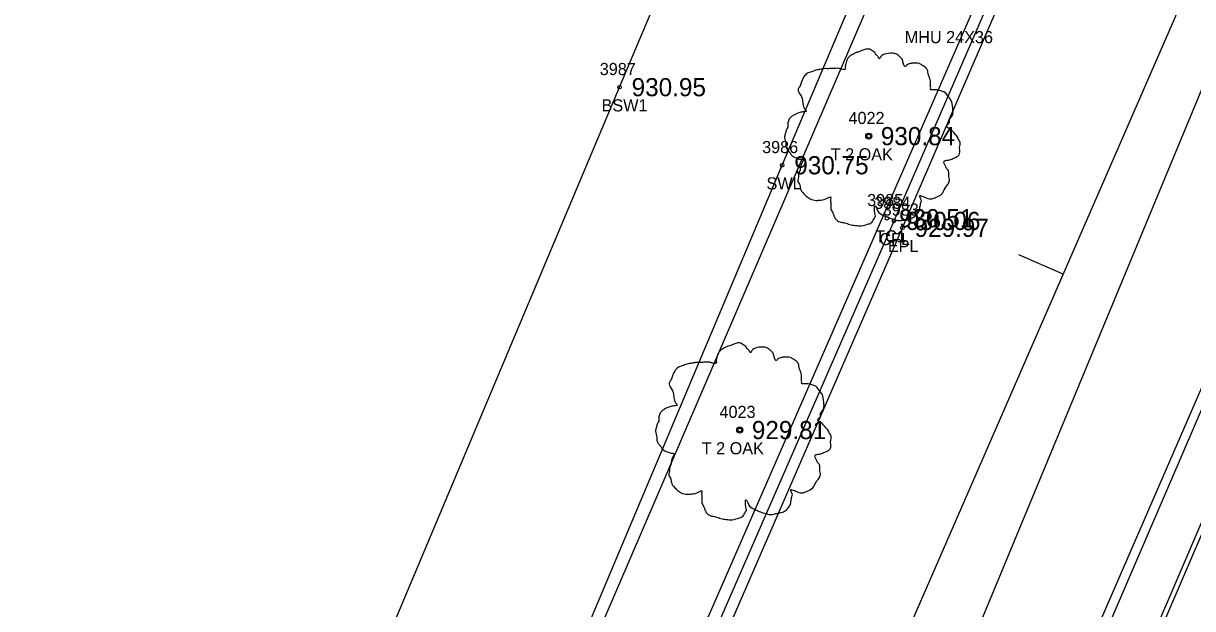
# Model space of a CAD drawing. Extents: x 1575382 to 1578175, y 1099175 to 1101955.
# Drawn here: x 1577226.5 to 1577323, y 1101243.6 to 1101291.9 of the extents above; entities that cross this region are included whole.
import ezdxf

# ---------------------------------------------------------------- set-up
doc = ezdxf.new("R2010")
doc.units = 0
for name, color, linetype in [('RD_EX_Conc', 7, 'Continuous'), ('RD_EX_Conc_txCode', 7, 'Continuous'), ('RD_EX_DR_Pipe', 7, 'Continuous'), ('RD_EX_Road', 7, 'Continuous'), ('RD_EX_Road_txCode', 7, 'Continuous'), ('RD_EX_TX_Conc_ELEV', 7, 'Continuous'), ('RD_EX_TX_Road_ELEV', 7, 'Continuous'), ('RD_EX_TX_VEG_ELEV', 7, 'Continuous'), ('RD_EX_UT', 7, 'Continuous'), ('RD_EX_UT_txCode', 7, 'Continuous'), ('RD_EX_VEG', 7, 'Continuous'), ('RD_EX_VEG_txCode', 7, 'Continuous'), ('RD_HC_Cl', 7, 'Continuous'), ('RD_HC_Data_Tic', 7, 'Continuous'), ('RD_SMD_Locator', 7, 'Continuous')]:
    doc.layers.add(name, color=color, linetype=linetype)

msp = doc.modelspace()

# ---------------------------------------------------------------- linework, layer by layer
at = {"layer": 'RD_EX_Conc'}
for points in [[(1577183.297, 1101070.643), (1577191.165, 1101088.992), (1577203.299, 1101116.553), (1577216.892, 1101147.883), (1577236.168, 1101192.925), (1577255.684, 1101239.19), (1577275.67, 1101286.674), (1577284.441, 1101307.482), (1577292.45, 1101326.304)], [(1577230.936, 1101120.698), (1577238.393, 1101137.844), (1577258.378, 1101183.636), (1577278.376, 1101229.853), (1577298.33, 1101275.631), (1577313.634, 1101310.994), (1577314.18, 1101317.696), (1577308.475, 1101325.926), (1577306.313, 1101320.469)], [(1577226.681, 1101112.553), (1577219.31, 1101115.93), (1577230.24, 1101141.224), (1577249.763, 1101187.064), (1577269.512, 1101233.718), (1577289.096, 1101280.23), (1577298.15, 1101301.62), (1577306.313, 1101320.469)], [(1577309.787, 1101227.687), (1577325.009, 1101263.043), (1577336.472, 1101289.04)], [(1577310.354, 1101227.525), (1577313.242, 1101226.317), (1577328.383, 1101261.631), (1577339.827, 1101287.723), (1577336.995, 1101288.826)]]:
    msp.add_lwpolyline(points, dxfattribs=at)
at = {"layer": 'RD_EX_DR_Pipe'}
msp.add_lwpolyline([(1577244.787, 1101065.978), (1577363.734, 1101342.96), (1577363.734, 1101342.96), (1577441.43, 1101528.303)], dxfattribs=at)
at = {"layer": 'RD_EX_Road'}
for points in [[(1577206.431, 1101064.716), (1577225.664, 1101106.496), (1577239.191, 1101137.5), (1577259.229, 1101183.338), (1577279.151, 1101229.325), (1577299.025, 1101275.068), (1577314.414, 1101310.726), (1577314.923, 1101317.44), (1577309.623, 1101326.254), (1577295.813, 1101333.968), (1577286.609, 1101341.784), (1577246.231, 1101370.35), (1577205.316, 1101399.097), (1577164.905, 1101427.552), (1577123.312, 1101456.71)], [(1577251.257, 1101061.341), (1577247.188, 1101065.508), (1577244.664, 1101070.882), (1577244.214, 1101076.998), (1577245.22, 1101081.734), (1577264.753, 1101126.914), (1577284.794, 1101172.933), (1577304.804, 1101218.295), (1577324.377, 1101263.325), (1577346.568, 1101314.364), (1577376.746, 1101384.19)]]:
    msp.add_lwpolyline(points, dxfattribs=at)
at = {"layer": 'RD_EX_UT'}
msp.add_lwpolyline([(1577437.159, 1101563.253), (1577337.019, 1101318.587), (1577272.886, 1101163.979), (1577227.135, 1101061.983), (1577386.899, 1100948.146), (1577403.903, 1100879.991)], dxfattribs=at)
at = {"layer": 'RD_EX_VEG'}
msp.add_lwpolyline([(1577223.646, 1101124.805), (1577230.057, 1101121.62), (1577312.599, 1101310.789), (1577308.954, 1101323.157), (1577223.646, 1101124.805)], dxfattribs=at)
for centre, radius in [((1577296.242, 1101282.632), 0.25), ((1577296.229, 1101282.613), 0.0001), ((1577285.594, 1101258.366), 0.25), ((1577285.582, 1101258.347), 0.0001)]:
    msp.add_circle(centre, radius, dxfattribs=at)
for points in [[(1577296.374, 1101289.799), (1577296.074, 1101289.824), (1577295.749, 1101289.724), (1577295.499, 1101289.625), (1577295.274, 1101289.55), (1577295.049, 1101289.45), (1577294.75, 1101289.275), (1577294.525, 1101289.075), (1577294.4, 1101288.825), (1577294.35, 1101288.6), (1577294.3, 1101288.325), (1577294.3, 1101288.15), (1577294.175, 1101288.125), (1577294.025, 1101288.15), (1577293.775, 1101288.225), (1577293.525, 1101288.225), (1577293.275, 1101288.225), (1577292.925, 1101288.2), (1577292.575, 1101288.2), (1577292.301, 1101288.15), (1577291.976, 1101288.1), (1577291.601, 1101287.975), (1577291.251, 1101287.85), (1577290.951, 1101287.6), (1577290.701, 1101287.126), (1577290.576, 1101286.776), (1577290.426, 1101286.526), (1577290.576, 1101286.076), (1577290.751, 1101285.726), (1577290.776, 1101285.526), (1577290.851, 1101285.102), (1577290.951, 1101284.877), (1577291.076, 1101284.677), (1577291.001, 1101284.652), (1577290.626, 1101284.602), (1577290.326, 1101284.502), (1577289.902, 1101284.277), (1577289.677, 1101284.052), (1577289.577, 1101283.727), (1577289.552, 1101283.377), (1577289.452, 1101283.177), (1577289.377, 1101282.902), (1577289.352, 1101282.827), (1577289.302, 1101282.503), (1577289.402, 1101282.053), (1577289.427, 1101281.703), (1577289.552, 1101281.478), (1577289.702, 1101281.303), (1577289.877, 1101281.053), (1577290.276, 1101280.828), (1577290.601, 1101280.728), (1577290.801, 1101280.703), (1577290.626, 1101280.204), (1577290.576, 1101279.854), (1577290.451, 1101279.454), (1577290.451, 1101279.379), (1577290.401, 1101278.904), (1577290.551, 1101278.579), (1577290.626, 1101278.205), (1577290.801, 1101277.98), (1577291.076, 1101277.68), (1577291.401, 1101277.455), (1577291.901, 1101277.33), (1577292.301, 1101277.355), (1577292.875, 1101277.53), (1577293.125, 1101277.605), (1577293.1, 1101277.43), (1577293.125, 1101277.055), (1577293.125, 1101276.63), (1577293.275, 1101276.305), (1577293.375, 1101276.03), (1577293.525, 1101275.781), (1577293.85, 1101275.556), (1577294.25, 1101275.481), (1577294.675, 1101275.331), (1577295.124, 1101275.256), (1577295.624, 1101275.231), (1577296.224, 1101275.381), (1577296.499, 1101275.506), (1577296.599, 1101275.681), (1577296.799, 1101276.055), (1577296.749, 1101276.28), (1577296.774, 1101276.88), (1577296.874, 1101276.705), (1577297.049, 1101276.355), (1577297.548, 1101276.055), (1577297.948, 1101275.881), (1577298.423, 1101275.731), (1577298.723, 1101275.656), (1577299.198, 1101275.731), (1577299.572, 1101275.806), (1577299.947, 1101275.931), (1577300.247, 1101276.205), (1577300.422, 1101276.48), (1577300.472, 1101276.755), (1577300.547, 1101277.13), (1577300.597, 1101277.305)], [(1577300.597, 1101277.305), (1577300.522, 1101277.48), (1577300.472, 1101277.73), (1577300.547, 1101277.705), (1577300.722, 1101277.655), (1577300.997, 1101277.53), (1577301.222, 1101277.455), (1577301.547, 1101277.48), (1577301.821, 1101277.58), (1577302.271, 1101277.855), (1577302.546, 1101278.329), (1577302.821, 1101278.729), (1577302.896, 1101279.054), (1577302.846, 1101279.279), (1577302.821, 1101279.779), (1577302.621, 1101280.029), (1577302.571, 1101280.154), (1577302.471, 1101280.553), (1577302.546, 1101280.603), (1577302.821, 1101280.653), (1577303.196, 1101280.778), (1577303.471, 1101280.903), (1577303.696, 1101281.078), (1577303.771, 1101281.303), (1577303.746, 1101281.703), (1577303.796, 1101282.103), (1577303.721, 1101282.253), (1577303.621, 1101282.403), (1577303.546, 1101282.603), (1577303.396, 1101282.752), (1577303.296, 1101282.902), (1577303.196, 1101283.002), (1577303.071, 1101283.152), (1577302.896, 1101283.277), (1577302.746, 1101283.327), (1577302.696, 1101283.477), (1577302.846, 1101283.677), (1577302.896, 1101283.777), (1577302.921, 1101284.002), (1577303.146, 1101284.352), (1577303.196, 1101284.752), (1577303.146, 1101285.176), (1577303.096, 1101285.451), (1577302.946, 1101285.726), (1577302.746, 1101285.976), (1577302.621, 1101286.151), (1577302.446, 1101286.276), (1577302.121, 1101286.401), (1577301.871, 1101286.451), (1577301.522, 1101286.451), (1577301.322, 1101286.501), (1577301.347, 1101286.551), (1577301.347, 1101286.701), (1577301.347, 1101286.976), (1577301.272, 1101287.425), (1577301.122, 1101287.925), (1577301.122, 1101287.95), (1577301.022, 1101288.2), (1577300.797, 1101288.4), (1577300.622, 1101288.5), (1577300.422, 1101288.625), (1577300.172, 1101288.65), (1577299.872, 1101288.65), (1577299.597, 1101288.6), (1577299.397, 1101288.5), (1577299.223, 1101288.375), (1577299.148, 1101288.525), (1577299.048, 1101288.825), (1577298.998, 1101288.975), (1577298.848, 1101289.15), (1577298.623, 1101289.35), (1577298.173, 1101289.475), (1577297.548, 1101289.4), (1577297.248, 1101289.2), (1577297.098, 1101289.025), (1577297.049, 1101289.15), (1577296.849, 1101289.35), (1577296.749, 1101289.525), (1577296.574, 1101289.65), (1577296.424, 1101289.749), (1577296.324, 1101289.799)], [(1577285.726, 1101265.533), (1577285.426, 1101265.558), (1577285.101, 1101265.458), (1577284.852, 1101265.358), (1577284.627, 1101265.283), (1577284.402, 1101265.183), (1577284.102, 1101265.009), (1577283.877, 1101264.809), (1577283.752, 1101264.559), (1577283.702, 1101264.334), (1577283.652, 1101264.059), (1577283.652, 1101263.884), (1577283.527, 1101263.859), (1577283.377, 1101263.884), (1577283.127, 1101263.959), (1577282.877, 1101263.959), (1577282.627, 1101263.959), (1577282.278, 1101263.934), (1577281.928, 1101263.934), (1577281.653, 1101263.884), (1577281.328, 1101263.834), (1577280.953, 1101263.709), (1577280.603, 1101263.584), (1577280.304, 1101263.334), (1577280.054, 1101262.86), (1577279.929, 1101262.51), (1577279.779, 1101262.26), (1577279.929, 1101261.81), (1577280.104, 1101261.46), (1577280.129, 1101261.26), (1577280.204, 1101260.835), (1577280.304, 1101260.611), (1577280.428, 1101260.411), (1577280.354, 1101260.386), (1577279.979, 1101260.336), (1577279.679, 1101260.236), (1577279.254, 1101260.011), (1577279.029, 1101259.786), (1577278.929, 1101259.461), (1577278.904, 1101259.111), (1577278.804, 1101258.911), (1577278.729, 1101258.636), (1577278.704, 1101258.561), (1577278.654, 1101258.237), (1577278.754, 1101257.787), (1577278.779, 1101257.437), (1577278.904, 1101257.212), (1577279.054, 1101257.037), (1577279.229, 1101256.787), (1577279.629, 1101256.562), (1577279.954, 1101256.462), (1577280.154, 1101256.437), (1577279.979, 1101255.938), (1577279.929, 1101255.588), (1577279.804, 1101255.188), (1577279.804, 1101255.113), (1577279.754, 1101254.638), (1577279.904, 1101254.313), (1577279.979, 1101253.938), (1577280.154, 1101253.714), (1577280.428, 1101253.414), (1577280.753, 1101253.189), (1577281.253, 1101253.064), (1577281.653, 1101253.089), (1577282.228, 1101253.264), (1577282.478, 1101253.339), (1577282.453, 1101253.164), (1577282.478, 1101252.789), (1577282.478, 1101252.364), (1577282.627, 1101252.039), (1577282.727, 1101251.764), (1577282.877, 1101251.514), (1577283.202, 1101251.29), (1577283.602, 1101251.215), (1577284.027, 1101251.065), (1577284.477, 1101250.99), (1577284.976, 1101250.965), (1577285.576, 1101251.115), (1577285.851, 1101251.24), (1577285.951, 1101251.415), (1577286.151, 1101251.789), (1577286.101, 1101252.014), (1577286.126, 1101252.614), (1577286.226, 1101252.439), (1577286.401, 1101252.089), (1577286.901, 1101251.789), (1577287.3, 1101251.614), (1577287.775, 1101251.464), (1577288.075, 1101251.39), (1577288.55, 1101251.464), (1577288.925, 1101251.539), (1577289.3, 1101251.664), (1577289.599, 1101251.939), (1577289.774, 1101252.214), (1577289.824, 1101252.489), (1577289.899, 1101252.864), (1577289.949, 1101253.039)], [(1577289.949, 1101253.039), (1577289.874, 1101253.214), (1577289.824, 1101253.464), (1577289.899, 1101253.439), (1577290.074, 1101253.389), (1577290.349, 1101253.264), (1577290.574, 1101253.189), (1577290.899, 1101253.214), (1577291.174, 1101253.314), (1577291.624, 1101253.589), (1577291.898, 1101254.063), (1577292.173, 1101254.463), (1577292.248, 1101254.788), (1577292.198, 1101255.013), (1577292.173, 1101255.513), (1577291.973, 1101255.763), (1577291.923, 1101255.888), (1577291.823, 1101256.287), (1577291.898, 1101256.337), (1577292.173, 1101256.387), (1577292.548, 1101256.512), (1577292.823, 1101256.637), (1577293.048, 1101256.812), (1577293.123, 1101257.037), (1577293.098, 1101257.437), (1577293.148, 1101257.837), (1577293.073, 1101257.987), (1577292.973, 1101258.137), (1577292.898, 1101258.337), (1577292.748, 1101258.486), (1577292.648, 1101258.636), (1577292.548, 1101258.736), (1577292.423, 1101258.886), (1577292.248, 1101259.011), (1577292.098, 1101259.061), (1577292.048, 1101259.211), (1577292.198, 1101259.411), (1577292.248, 1101259.511), (1577292.273, 1101259.736), (1577292.498, 1101260.086), (1577292.548, 1101260.486), (1577292.498, 1101260.91), (1577292.448, 1101261.185), (1577292.298, 1101261.46), (1577292.098, 1101261.71), (1577291.973, 1101261.885), (1577291.798, 1101262.01), (1577291.474, 1101262.135), (1577291.224, 1101262.185), (1577290.874, 1101262.185), (1577290.674, 1101262.235), (1577290.699, 1101262.285), (1577290.699, 1101262.435), (1577290.699, 1101262.71), (1577290.624, 1101263.159), (1577290.474, 1101263.659), (1577290.474, 1101263.684), (1577290.374, 1101263.934), (1577290.149, 1101264.134), (1577289.974, 1101264.234), (1577289.774, 1101264.359), (1577289.524, 1101264.384), (1577289.225, 1101264.384), (1577288.95, 1101264.334), (1577288.75, 1101264.234), (1577288.575, 1101264.109), (1577288.5, 1101264.259), (1577288.4, 1101264.559), (1577288.35, 1101264.709), (1577288.2, 1101264.884), (1577287.975, 1101265.084), (1577287.525, 1101265.208), (1577286.901, 1101265.134), (1577286.601, 1101264.934), (1577286.451, 1101264.759), (1577286.401, 1101264.884), (1577286.201, 1101265.084), (1577286.101, 1101265.258), (1577285.926, 1101265.383), (1577285.776, 1101265.483), (1577285.676, 1101265.533)]]:
    msp.add_spline(points, degree=3, dxfattribs=at)
at = {"layer": 'RD_HC_Cl'}
msp.add_line((1577114.032, 1100815.757), (1577364.891, 1101392.08), dxfattribs=at)
at = {"layer": 'RD_HC_Data_Tic'}
msp.add_line((1577312.293, 1101271.241), (1577308.625, 1101272.837), dxfattribs=at)
at = {"layer": 'RD_SMD_Locator'}
for centre in [(1577275.67, 1101286.674), (1577296.242, 1101282.632), (1577289.096, 1101280.23), (1577297.743, 1101275.858), (1577298.33, 1101275.631), (1577299.025, 1101275.068), (1577285.594, 1101258.366)]:
    msp.add_circle(centre, 0.15, dxfattribs=at)

# ---------------------------------------------------------------- texts
at = {"layer": 'RD_EX_Conc_txCode'}
for s, p in [('3987', (1577274.04, 1101287.674)), ('BSW1', (1577274.189, 1101284.674)), ('3986', (1577287.442, 1101281.23)), ('SWL', (1577287.804, 1101278.23)), ('3985', (1577296.113, 1101276.858)), ('3984', (1577296.7, 1101276.631)), ('TC1', (1577296.783, 1101273.858)), ('CFL', (1577297.125, 1101273.631))]:
    msp.add_text(s, height=1, dxfattribs=at).set_placement(p)
at = {"layer": 'RD_EX_Road_txCode'}
for s, p in [('3983', (1577297.395, 1101276.068)), ('EPL', (1577297.82, 1101273.068))]:
    msp.add_text(s, height=1, dxfattribs=at).set_placement(p)
at = {"layer": 'RD_EX_TX_Conc_ELEV'}
for s, p in [('930.95', (1577276.67, 1101285.924)), ('930.75', (1577290.096, 1101279.48)), ('930.51', (1577298.743, 1101275.108)), ('930.06', (1577299.33, 1101274.881))]:
    msp.add_text(s, height=1.5, dxfattribs=at).set_placement(p)
at = {"layer": 'RD_EX_TX_Road_ELEV'}
msp.add_text('929.97', height=1.5, dxfattribs=at).set_placement((1577300.025, 1101274.318))
at = {"layer": 'RD_EX_TX_VEG_ELEV'}
for s, p in [('930.84', (1577297.242, 1101281.882)), ('929.81', (1577286.594, 1101257.616))]:
    msp.add_text(s, height=1.5, dxfattribs=at).set_placement(p)
at = {"layer": 'RD_EX_UT_txCode'}
msp.add_text('MHU 24X36', height=1, dxfattribs=at).set_placement((1577299.216, 1101290.308))
at = {"layer": 'RD_EX_VEG_txCode'}
for s, p in [('4022', (1577294.573, 1101283.632)), ('T 2 OAK', (1577293.108, 1101280.632)), ('4023', (1577283.925, 1101259.366)), ('T 2 OAK', (1577282.46, 1101256.366))]:
    msp.add_text(s, height=1, dxfattribs=at).set_placement(p)

doc.saveas('drawing.dxf')
